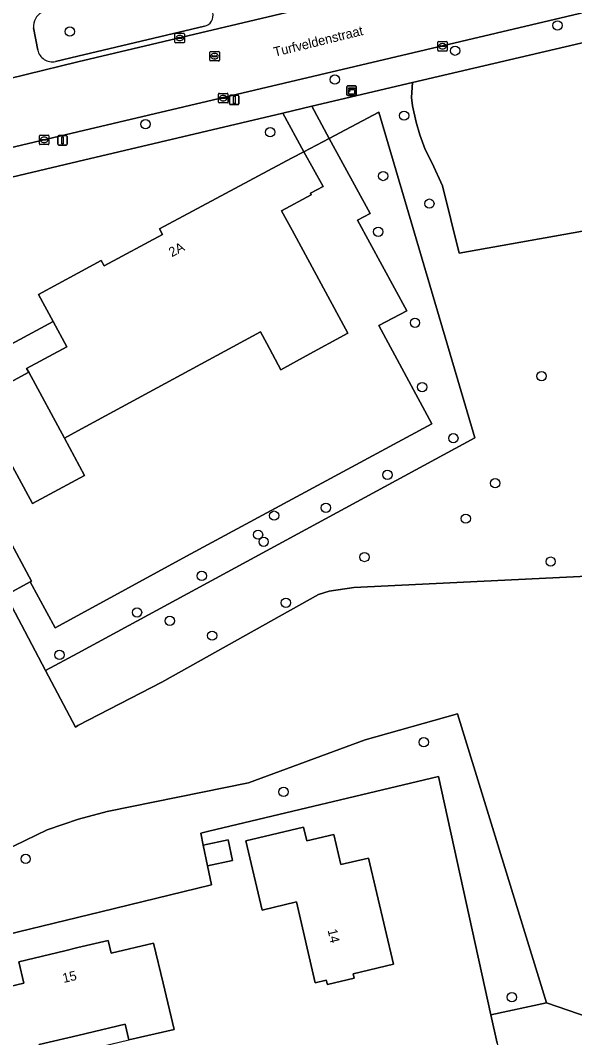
# Model space of a CAD drawing. Extents: x 162026 to 163502, y 387295 to 388169.
# Drawn here: x 162993.9 to 163052.4, y 387507.2 to 387614.5 of the extents above; entities that cross this region are included whole.
import ezdxf

# ---------------------------------------------------------------- set-up
doc = ezdxf.new("R2010")
doc.units = 0
for name, color, linetype in [('IMGEO_Boom', 7, 'Continuous'), ('IMGEO_Erf', 7, 'Continuous'), ('IMGEO_Groenvoorziening', 7, 'Continuous'), ('IMGEO_Hek', 7, 'Continuous'), ('IMGEO_Kast', 7, 'Continuous'), ('IMGEO_Kolk', 7, 'Continuous'), ('IMGEO_Lichtmast', 7, 'Continuous'), ('IMGEO_Loofbos', 7, 'Continuous'), ('IMGEO_Openbare_ruimte_label', 7, 'Continuous'), ('IMGEO_Pand', 7, 'Continuous'), ('IMGEO_Pand_nummerreeks', 7, 'Continuous'), ('IMGEO_Pand_overbouw', 7, 'Continuous'), ('IMGEO_Rijbaan_lokaal_open', 7, 'Continuous'), ('IMGEO_Rioolput', 7, 'Continuous'), ('IMGEO_Voetpad_open', 7, 'Continuous')]:
    doc.layers.add(name, color=color, linetype=linetype)

msp = doc.modelspace()

# ---------------------------------------------------------------- linework, layer by layer
at = {"layer": 'IMGEO_Boom'}
for centre in [(163050.61, 387613.96), (162999.15, 387613.31), (163039.8, 387611.29), (163027.11, 387608.25), (163034.42, 387604.44), (163007.13, 387603.54), (163020.29, 387602.69), (163032.21, 387598.07), (163037.09, 387595.16), (163031.69, 387592.19), (163035.57, 387582.59), (163048.93, 387576.96), (163036.33, 387575.81), (163039.62, 387570.41), (163032.66, 387566.55), (163044.03, 387565.67), (163020.71, 387562.25), (163026.17, 387563.08), (163040.93, 387561.93), (163019.01, 387560.24), (163019.6, 387559.49), (163030.24, 387557.88), (163049.89, 387557.4), (163013.07, 387555.89), (163021.95, 387553.06), (163006.24, 387552.04), (163009.69, 387551.15), (163014.17, 387549.59), (162998.06, 387547.56), (163036.5, 387538.35), (163021.7, 387533.11), (162994.49, 387526.04), (163045.8, 387511.45)]:
    msp.add_circle(centre, 0.489, dxfattribs=at)
at = {"layer": 'IMGEO_Erf'}
for points in [[(163044.23, 387506.6), (163043.57, 387509.58), (163038.05, 387534.74), (163013.82, 387528.96), (163012.96, 387528.76), (163013.22, 387527.5), (163015.86, 387528.06), (163016.33, 387525.86), (163013.69, 387525.3), (163014.11, 387523.29), (163002.41, 387520.46), (162988.77, 387517.15)], [(162990.01, 387511.92), (162994.28, 387512.93), (162993.75, 387515.2), (162998.61, 387516.35), (163000, 387516.68), (163003.18, 387517.43), (163003.5, 387516.09), (163007.99, 387517.15), (163008.99, 387512.93), (163010.14, 387508.06), (163005.38, 387506.94), (163004.98, 387508.6), (163000, 387507.42), (162995.92, 387506.46)]]:
    msp.add_lwpolyline(points, dxfattribs=at)
msp.add_lwpolyline([(163029.15, 387513.45), (163026.35, 387512.79), (163026.21, 387513.25), (163025.05, 387512.97), (163023.05, 387521.5), (163019.43, 387520.65), (163017.72, 387527.94), (163023.81, 387529.39), (163024.15, 387527.93), (163026.99, 387528.6), (163027.73, 387525.44), (163030.68, 387526.11), (163033.32, 387514.92), (163029.06, 387513.93)], close=True, dxfattribs=at)
at = {"layer": 'IMGEO_Groenvoorziening'}
for points in [[(162995.32, 387613.71), (162995.78, 387611.36)], [(162997.63, 387610.16), (163000, 387610.72), (163013.35, 387613.87)], [(163054.12, 387612.33), (163035.32, 387607.94), (163035.21, 387606.35), (163035.29, 387605.47), (163035.71, 387603.74), (163036.07, 387602.4), (163036.64, 387600.88), (163037.37, 387599.43), (163038.49, 387597.03), (163040.23, 387589.95), (163057.78, 387593.05), (163056.63, 387610.48)], [(163060.23, 387556.18), (163029.11, 387554.67), (163026.51, 387554.27), (163025.39, 387553.94), (163008.87, 387544.67), (163000, 387540.1), (162999.74, 387539.95), (162996.59, 387545.9), (162994.04, 387550.72), (162992.38, 387553.86), (162992.26, 387553.8), (162986.68, 387553.22), (162990.62, 387536.25), (162990.88, 387535.12), (162991.61, 387531.99), (162989.53, 387531.48), (162989.67, 387530.92), (162988.28, 387530.59)], [(162961.64, 387500.59), (162980.28, 387507.52), (162981.93, 387509.63), (162983.64, 387520.38), (162983.77, 387521.05), (162984.22, 387521.97), (162984.66, 387522.49), (162985.3, 387522.96), (162990.9, 387526.28), (162996.77, 387529.1), (163000.05, 387530.23), (163003.1, 387531.04), (163017.99, 387534.07), (163030.33, 387538.59), (163040.05, 387541.33), (163049.44, 387510.87), (163059.58, 387507.36)], [(162988.77, 387517.15), (163002.41, 387520.46), (163014.11, 387523.29), (163013.69, 387525.3), (163013.22, 387527.5), (163012.96, 387528.76), (163013.82, 387528.96), (163038.05, 387534.74), (163043.57, 387509.58), (163049.44, 387510.87), (163040.05, 387541.33), (163030.33, 387538.59), (163017.99, 387534.07), (163003.1, 387531.04), (163000.05, 387530.23), (162996.77, 387529.1), (162990.9, 387526.28)]]:
    msp.add_lwpolyline(points, dxfattribs=at)
for points in [[(163029.11, 387554.67), (163060.23, 387556.18), (163057.78, 387593.05), (163040.23, 387589.95), (163038.49, 387597.03), (163037.37, 387599.43), (163036.64, 387600.88), (163036.07, 387602.4), (163035.71, 387603.74), (163035.29, 387605.47), (163035.21, 387606.35), (163035.32, 387607.94), (163024.67, 387605.43), (163026.52, 387602.04), (163031.77, 387604.82), (163041.89, 387570.47), (163000, 387547.74), (162996.59, 387545.9), (162999.74, 387539.95), (163000, 387540.1), (163008.87, 387544.67), (163025.39, 387553.94), (163026.51, 387554.27)], [(163008.92, 387591.92), (163008.61, 387592.5), (163022.54, 387599.94), (163023.85, 387600.64), (163021.62, 387604.71), (163000, 387599.6), (162979.93, 387594.86), (162977.22, 387594.23), (162983.7, 387583.25), (162987.71, 387585.22), (162991.15, 387579.38), (162997.38, 387582.72), (162995.83, 387585.58), (163000, 387587.84), (163002.46, 387589.17), (163002.78, 387588.59)], [(163059.87, 387479.34), (163063.12, 387482.28), (163063.81, 387483.21), (163064.25, 387484.88), (163064.11, 387485.96), (163061.14, 387500), (163059.58, 387507.36), (163049.44, 387510.87), (163043.57, 387509.58), (163044.23, 387506.6), (163044.78, 387504.19), (163054.18, 387506.23), (163055.52, 387500), (163059.17, 387483.07)]]:
    msp.add_lwpolyline(points, close=True, dxfattribs=at)
for centre, radius, start, end in [((162996.99, 387613.85), 1.68, 117.842, 184.8041), ((163013.07, 387615.02), 1.19, 283.4014, 13.6294), ((162997.28, 387611.66), 1.54, 191.0512, 283.164)]:
    msp.add_arc(centre, radius, start, end, dxfattribs=at)
at = {"layer": 'IMGEO_Hek'}
for points in [[(163041.89, 387570.47), (163031.77, 387604.82), (163026.52, 387602.04)], [(163026.52, 387602.04), (163023.85, 387600.64)], [(163023.85, 387600.64), (163022.54, 387599.94)], [(163041.89, 387570.47), (163000, 387547.74), (162996.59, 387545.9)], [(162996.59, 387545.9), (162994.04, 387550.72), (162992.38, 387553.86)]]:
    msp.add_lwpolyline(points, dxfattribs=at)
at = {"layer": 'IMGEO_Kast'}
for p, q in [((163028.39, 387606.65), (163028.39, 387607.49)), ((163028.39, 387607.49), (163028.39, 387606.65)), ((163028.46, 387607.57), (163029.3, 387607.57)), ((163029.3, 387607.57), (163028.46, 387607.57)), ((163029.38, 387607.5), (163029.38, 387606.66)), ((163029.38, 387606.66), (163029.38, 387607.5)), ((163029.31, 387606.57), (163028.47, 387606.57)), ((163028.47, 387606.57), (163029.31, 387606.57))]:
    msp.add_line(p, q, dxfattribs=at)
for points in [[(163028.58, 387607.36), (163029.18, 387607.36), (163029.18, 387607.28), (163028.58, 387607.28), (163028.58, 387607.36)], [(163028.58, 387607.19), (163029.18, 387607.19), (163029.18, 387606.7), (163028.58, 387606.7), (163028.58, 387607.19)]]:
    msp.add_lwpolyline(points, dxfattribs=at)
msp.add_circle((163028.66, 387607.04), 0.0377, dxfattribs=at)
for centre, start, end in [((163028.46, 387607.49), 92.4484, 184.2845), ((163028.46, 387607.49), 92.4484, 184.2845), ((163029.31, 387607.49), 2.4484, 94.2845), ((163029.31, 387607.49), 2.4484, 94.2845), ((163028.46, 387606.65), 182.4484, 274.2845), ((163028.46, 387606.65), 182.4484, 274.2845), ((163029.31, 387606.65), 272.4484, 4.2845), ((163029.31, 387606.65), 272.4484, 4.2845)]:
    msp.add_arc(centre, 0.0779, start, end, dxfattribs=at)
at = {"layer": 'IMGEO_Kolk'}
for p, q in [((163010.24, 387612.2), (163010.24, 387613.05)), ((163010.32, 387613.13), (163011.17, 387613.13)), ((163011.17, 387612.13), (163010.32, 387612.13)), ((163010.5, 387612.62), (163010.5, 387612.63)), ((163010.54, 387612.67), (163010.94, 387612.67)), ((163010.94, 387612.58), (163010.54, 387612.58)), ((163010.73, 387612.91), (163010.75, 387612.91)), ((163010.75, 387612.35), (163010.73, 387612.35)), ((163010.98, 387612.63), (163010.98, 387612.62)), ((163011.24, 387613.05), (163011.24, 387612.2)), ((163037.97, 387611.34), (163037.97, 387612.19)), ((163038.05, 387612.27), (163038.9, 387612.27)), ((163038.97, 387612.19), (163038.97, 387611.34)), ((163038.9, 387611.26), (163038.05, 387611.26)), ((163038.23, 387611.76), (163038.23, 387611.77)), ((163038.67, 387611.72), (163038.27, 387611.72)), ((163038.28, 387611.81), (163038.67, 387611.81)), ((163038.46, 387612.04), (163038.49, 387612.04)), ((163038.48, 387611.49), (163038.46, 387611.49)), ((163038.72, 387611.77), (163038.72, 387611.76)), ((163014.9, 387606.79), (163015.75, 387606.79)), ((163014.83, 387605.87), (163014.83, 387606.72)), ((163015.75, 387605.79), (163014.9, 387605.79)), ((163015.08, 387606.29), (163015.08, 387606.3)), ((163015.52, 387606.25), (163015.12, 387606.25)), ((163015.13, 387606.34), (163015.52, 387606.34)), ((163015.31, 387606.57), (163015.34, 387606.57)), ((163015.34, 387606.01), (163015.31, 387606.01)), ((163015.57, 387606.3), (163015.57, 387606.29)), ((163015.83, 387606.72), (163015.83, 387605.87)), ((162995.94, 387601.46), (162995.94, 387602.31)), ((162996.01, 387602.39), (162996.87, 387602.39)), ((162996.87, 387601.39), (162996.01, 387601.39)), ((162996.2, 387601.88), (162996.2, 387601.89)), ((162996.24, 387601.93), (162996.64, 387601.93)), ((162996.63, 387601.84), (162996.24, 387601.84)), ((162996.45, 387601.61), (162996.42, 387601.61)), ((162996.43, 387602.17), (162996.45, 387602.17)), ((162996.68, 387601.89), (162996.68, 387601.88)), ((162996.94, 387602.31), (162996.94, 387601.46))]:
    msp.add_line(p, q, dxfattribs=at)
for points in [[(163010.24, 387612.2), (163010.24, 387613.05)], [(163010.32, 387613.13), (163011.17, 387613.13)], [(163011.17, 387612.13), (163010.32, 387612.13)], [(163011.24, 387613.05), (163011.24, 387612.2)], [(163037.97, 387611.34), (163037.97, 387612.19)], [(163038.05, 387612.27), (163038.9, 387612.27)], [(163038.97, 387612.19), (163038.97, 387611.34)], [(163038.9, 387611.26), (163038.05, 387611.26)], [(163014.9, 387606.79), (163015.75, 387606.79)], [(163014.83, 387605.87), (163014.83, 387606.72)], [(163015.75, 387605.79), (163014.9, 387605.79)], [(163015.83, 387606.72), (163015.83, 387605.87)], [(162995.94, 387601.46), (162995.94, 387602.31)], [(162996.01, 387602.39), (162996.87, 387602.39)], [(162996.87, 387601.39), (162996.01, 387601.39)], [(162996.94, 387602.31), (162996.94, 387601.46)]]:
    msp.add_lwpolyline(points, dxfattribs=at)
for centre, radius, start, end in [((163010.32, 387613.05), 0.0765, 91.552, 178.448), ((163010.32, 387613.05), 0.0765, 91.552, 178.448), ((163010.32, 387612.2), 0.0765, 181.552, 268.448), ((163010.32, 387612.2), 0.0765, 181.552, 268.448), ((163010.54, 387612.63), 0.0403, 85.8775, 175.7526), ((163010.54, 387612.62), 0.0366, 178.938, 274.7102), ((163010.95, 387612.63), 0.0386, 1.7309, 96.639), ((163010.94, 387612.63), 0.043, 264.8664, 352.4533), ((163011.17, 387613.05), 0.0765, 1.552, 88.448), ((163011.17, 387613.05), 0.0765, 1.552, 88.448), ((163011.17, 387612.2), 0.0765, 271.552, 358.448), ((163011.17, 387612.2), 0.0765, 271.552, 358.448), ((163038.05, 387612.19), 0.0765, 91.552, 178.448), ((163038.05, 387612.19), 0.0765, 91.552, 178.448), ((163038.9, 387612.19), 0.0765, 1.552, 88.448), ((163038.9, 387612.19), 0.0765, 1.552, 88.448), ((163038.05, 387611.34), 0.0765, 181.552, 268.448), ((163038.05, 387611.34), 0.0765, 181.552, 268.448), ((163038.27, 387611.77), 0.0403, 85.8775, 175.7526), ((163038.27, 387611.76), 0.0366, 178.938, 274.7102), ((163038.68, 387611.77), 0.0386, 1.7309, 96.639), ((163038.67, 387611.76), 0.043, 264.8664, 352.4533), ((163038.9, 387611.34), 0.0765, 271.552, 358.448), ((163038.9, 387611.34), 0.0765, 271.552, 358.448), ((163014.9, 387606.72), 0.0765, 91.552, 178.448), ((163014.9, 387606.72), 0.0765, 91.552, 178.448), ((163015.75, 387606.72), 0.0765, 1.552, 88.448), ((163015.75, 387606.72), 0.0765, 1.552, 88.448), ((163014.9, 387605.87), 0.0765, 181.552, 268.448), ((163014.9, 387605.87), 0.0765, 181.552, 268.448), ((163015.12, 387606.3), 0.0403, 85.8775, 175.7526), ((163015.12, 387606.29), 0.0366, 178.938, 274.7102), ((163015.53, 387606.3), 0.0386, 1.7309, 96.639), ((163015.53, 387606.29), 0.043, 264.8664, 352.4533), ((163015.75, 387605.87), 0.0765, 271.552, 358.448), ((163015.75, 387605.87), 0.0765, 271.552, 358.448), ((162996.01, 387602.31), 0.0765, 91.552, 178.448), ((162996.01, 387602.31), 0.0765, 91.552, 178.448), ((162996.01, 387601.46), 0.0765, 181.552, 268.448), ((162996.01, 387601.46), 0.0765, 181.552, 268.448), ((162996.24, 387601.89), 0.0403, 85.8775, 175.7526), ((162996.23, 387601.88), 0.0366, 178.938, 274.7102), ((162996.64, 387601.89), 0.043, 264.8664, 352.4533), ((162996.64, 387601.89), 0.0386, 1.7309, 96.639), ((162996.86, 387602.31), 0.0765, 1.552, 88.448), ((162996.86, 387602.31), 0.0765, 1.552, 88.448), ((162996.86, 387601.46), 0.0765, 271.552, 358.448), ((162996.86, 387601.46), 0.0765, 271.552, 358.448)]:
    msp.add_arc(centre, radius, start, end, dxfattribs=at)
for centre, major_axis, ratio, start_param, end_param in [((163010.73, 387612.63), (-0.387, 0.002), 0.722429, 4.712389, 7.853982), ((163010.75, 387612.63), (-0.39, 0.002), 0.717154, 1.570796, 4.712389), ((163038.46, 387611.76), (-0.387, 0.002), 0.722429, 4.712389, 7.853982), ((163038.48, 387611.76), (-0.39, 0.002), 0.717154, 1.570796, 4.712389), ((163015.31, 387606.29), (-0.387, 0.002), 0.722429, 4.712389, 7.853982), ((163015.34, 387606.29), (-0.39, 0.002), 0.717154, 1.570796, 4.712389), ((162996.43, 387601.89), (-0.387, 0.002), 0.722429, 4.712389, 7.853982), ((162996.45, 387601.89), (-0.39, 0.002), 0.717154, 1.570796, 4.712389)]:
    msp.add_ellipse(centre, major_axis=major_axis, ratio=ratio, start_param=start_param, end_param=end_param, dxfattribs=at)
at = {"layer": 'IMGEO_Lichtmast'}
for p, q in [((163016.01, 387605.7), (163016.01, 387606.5)), ((163016.01, 387606.5), (163016.01, 387605.7)), ((163016.11, 387606.6), (163016.89, 387606.6)), ((163016.89, 387606.6), (163016.11, 387606.6)), ((163016.99, 387606.5), (163016.99, 387605.7)), ((163016.99, 387605.7), (163016.99, 387606.5)), ((163016.89, 387605.6), (163016.11, 387605.6)), ((163016.11, 387605.6), (163016.89, 387605.6)), ((162997.88, 387601.44), (162997.88, 387602.24)), ((162997.88, 387602.24), (162997.88, 387601.44)), ((162997.98, 387602.34), (162998.77, 387602.34)), ((162998.77, 387602.34), (162997.98, 387602.34)), ((162998.87, 387602.24), (162998.87, 387601.44)), ((162998.87, 387601.44), (162998.87, 387602.24)), ((162998.77, 387601.34), (162997.98, 387601.34)), ((162997.98, 387601.34), (162998.77, 387601.34))]:
    msp.add_line(p, q, dxfattribs=at)
for points in [[(163016.43, 387606.48), (163016.58, 387606.48), (163016.58, 387605.73), (163016.43, 387605.73), (163016.43, 387606.48)], [(162998.3, 387602.21), (162998.45, 387602.21), (162998.45, 387601.46), (162998.3, 387601.46), (162998.3, 387602.21)]]:
    msp.add_lwpolyline(points, dxfattribs=at)
for centre, start, end in [((163016.11, 387606.5), 90, 180), ((163016.11, 387606.5), 90, 180), ((163016.11, 387605.7), 180, 270), ((163016.11, 387605.7), 180, 270), ((163016.89, 387606.5), 0, 90), ((163016.89, 387606.5), 360, 90), ((163016.89, 387605.7), 270, 0), ((163016.89, 387605.7), 270, 0), ((162997.98, 387602.24), 90, 180), ((162997.98, 387602.24), 90, 180), ((162997.98, 387601.44), 180, 270), ((162997.98, 387601.44), 180, 270), ((162998.77, 387602.24), 0, 90), ((162998.77, 387602.24), 360, 90), ((162998.77, 387601.44), 270, 0), ((162998.77, 387601.44), 270, 0)]:
    msp.add_arc(centre, 0.1, start, end, dxfattribs=at)
at = {"layer": 'IMGEO_Loofbos'}
msp.add_lwpolyline([(162994.04, 387550.72), (162996.59, 387545.9), (163000, 387547.74), (163041.89, 387570.47), (163031.77, 387604.82), (163026.52, 387602.04), (163030.85, 387594.11), (163029.51, 387593.41), (163034.7, 387583.85), (163031.77, 387582.32), (163037.33, 387571.95), (163011.47, 387557.96), (163000, 387551.72), (162997.6, 387550.42), (162994.96, 387555.28), (162992.38, 387553.86)], close=True, dxfattribs=at)
at = {"layer": 'IMGEO_Pand'}
for points in [[(163022.6, 387592.35), (163021.49, 387594.4), (163024.62, 387596.1), (163024.53, 387596.27), (163025.87, 387596.97), (163023.85, 387600.64), (163022.54, 387599.94), (163008.61, 387592.5), (163008.92, 387591.92), (163002.78, 387588.59), (163002.46, 387589.17), (163000, 387587.84), (162995.83, 387585.58), (162997.38, 387582.72), (162998.82, 387580.07), (162994.59, 387577.77), (162994.81, 387577.37), (162998.58, 387570.42), (163000, 387571.19), (163019.26, 387581.63), (163019.92, 387580.4), (163021.42, 387577.64), (163024.1, 387579.09), (163028.49, 387581.48)], [(162994.81, 387577.37), (162989.31, 387574.39), (162995.2, 387563.53), (163000.71, 387566.48), (162998.58, 387570.42)], [(162992.26, 387553.8), (162992.38, 387553.86), (162994.96, 387555.28), (162995.09, 387555.35), (162991.65, 387561.69), (162988.8, 387560.11)], [(163029.15, 387513.45), (163029.06, 387513.93), (163033.32, 387514.92), (163030.68, 387526.11), (163027.73, 387525.44), (163026.99, 387528.6), (163024.15, 387527.93), (163023.81, 387529.39), (163017.72, 387527.94), (163019.43, 387520.65), (163023.05, 387521.5), (163025.05, 387512.97), (163026.21, 387513.25), (163026.35, 387512.79)], [(163013.22, 387527.5), (163013.69, 387525.3), (163016.33, 387525.86), (163015.86, 387528.06)], [(162992.14, 387502.92), (162996.51, 387503.95), (162996.31, 387504.79), (162995.92, 387506.46), (163000, 387507.42), (163004.98, 387508.6), (163005.38, 387506.94), (163010.14, 387508.06), (163008.99, 387512.93), (163007.99, 387517.15), (163003.5, 387516.09), (163003.18, 387517.43), (163000, 387516.68), (162998.61, 387516.35), (162993.75, 387515.2), (162994.28, 387512.93), (162990.01, 387511.92)]]:
    msp.add_lwpolyline(points, close=True, dxfattribs=at)
at = {"layer": 'IMGEO_Pand_overbouw'}
msp.add_lwpolyline([(163005.38, 387506.94), (163004.98, 387508.6), (163000, 387507.42), (162995.92, 387506.46), (162996.31, 387504.79)], close=True, dxfattribs=at)
at = {"layer": 'IMGEO_Rijbaan_lokaal_open'}
for points in [[(162975.57, 387596.97), (163000, 387602.72), (163084.55, 387622.71)], [(163048.5, 387621.61), (163000, 387610.11), (162972.68, 387603.42)]]:
    msp.add_lwpolyline(points, dxfattribs=at)
at = {"layer": 'IMGEO_Rioolput'}
for p, q in [((163013.93, 387610.28), (163013.93, 387611.13)), ((163014, 387611.21), (163014.85, 387611.21)), ((163014.93, 387611.13), (163014.93, 387610.28)), ((163014.85, 387610.21), (163014, 387610.21)), ((163014.18, 387610.7), (163014.18, 387610.71)), ((163014.62, 387610.66), (163014.22, 387610.66)), ((163014.23, 387610.75), (163014.62, 387610.75)), ((163014.41, 387610.99), (163014.44, 387610.99)), ((163014.44, 387610.43), (163014.41, 387610.43)), ((163014.67, 387610.71), (163014.67, 387610.7))]:
    msp.add_line(p, q, dxfattribs=at)
for points in [[(163013.93, 387610.28), (163013.93, 387611.13)], [(163014, 387611.21), (163014.85, 387611.21)], [(163014.93, 387611.13), (163014.93, 387610.28)], [(163014.85, 387610.21), (163014, 387610.21)]]:
    msp.add_lwpolyline(points, dxfattribs=at)
for centre, radius, start, end in [((163014, 387611.13), 0.0765, 91.552, 178.448), ((163014, 387611.13), 0.0765, 91.552, 178.448), ((163014.85, 387611.13), 0.0765, 1.552, 88.448), ((163014.85, 387611.13), 0.0765, 1.552, 88.448), ((163014, 387610.28), 0.0765, 181.552, 268.448), ((163014, 387610.28), 0.0765, 181.552, 268.448), ((163014.22, 387610.71), 0.0403, 85.8775, 175.7526), ((163014.22, 387610.7), 0.0366, 178.938, 274.7102), ((163014.63, 387610.71), 0.0386, 1.7309, 96.639), ((163014.63, 387610.71), 0.043, 264.8664, 352.4533), ((163014.85, 387610.28), 0.0765, 271.552, 358.448), ((163014.85, 387610.28), 0.0765, 271.552, 358.448)]:
    msp.add_arc(centre, radius, start, end, dxfattribs=at)
for centre, major_axis, ratio, start_param, end_param in [((163014.41, 387610.71), (-0.387, 0.002), 0.722429, 4.712389, 7.853982), ((163014.44, 387610.71), (-0.39, 0.002), 0.717154, 1.570796, 4.712389)]:
    msp.add_ellipse(centre, major_axis=major_axis, ratio=ratio, start_param=start_param, end_param=end_param, dxfattribs=at)
at = {"layer": 'IMGEO_Voetpad_open'}
for points in [[(163084.55, 387622.71), (163000, 387602.72), (162975.57, 387596.97)], [(163000, 387610.11), (163048.5, 387621.61)], [(163000, 387599.6), (163021.62, 387604.71), (163024.67, 387605.43), (163035.32, 387607.94), (163054.12, 387612.33), (163060.84, 387614.02), (163085.26, 387619.78)], [(162969.83, 387613.37), (162966.31, 387612.73), (162966.07, 387605.23), (162963.06, 387604.35), (162963.15, 387600.99), (162968.22, 387602.78), (162968.39, 387602.3), (162970.84, 387602.96), (162972.68, 387603.42), (163000, 387610.11)], [(162995.78, 387611.36), (162995.32, 387613.71)], [(163013.35, 387613.87), (163000, 387610.72), (162997.63, 387610.16)], [(162991.65, 387561.69), (162995.09, 387555.35), (162994.96, 387555.28), (162997.6, 387550.42), (163000, 387551.72), (163011.47, 387557.96), (163037.33, 387571.95), (163031.77, 387582.32), (163034.7, 387583.85), (163029.51, 387593.41), (163030.85, 387594.11), (163026.52, 387602.04), (163023.85, 387600.64), (163025.87, 387596.97), (163024.53, 387596.27), (163024.62, 387596.1), (163021.49, 387594.4), (163022.6, 387592.35), (163028.49, 387581.48), (163024.1, 387579.09), (163021.42, 387577.64), (163019.92, 387580.4), (163019.26, 387581.63), (163000, 387571.19), (162998.58, 387570.42), (163000.71, 387566.48), (162995.2, 387563.53), (162989.31, 387574.39), (162994.81, 387577.37), (162994.59, 387577.77), (162998.82, 387580.07), (162997.38, 387582.72), (162991.15, 387579.38)], [(162971.16, 387592.69), (162971.33, 387592.74), (162972.87, 387593.16), (162974.97, 387593.7), (162977.22, 387594.23), (162979.93, 387594.86), (163000, 387599.6)]]:
    msp.add_lwpolyline(points, dxfattribs=at)
msp.add_lwpolyline([(163023.85, 387600.64), (163026.52, 387602.04), (163024.67, 387605.43), (163021.62, 387604.71)], close=True, dxfattribs=at)
for centre, radius, start, end in [((162996.99, 387613.85), 1.68, 117.842, 184.8041), ((163013.07, 387615.02), 1.19, 283.4014, 13.6294), ((162997.28, 387611.66), 1.54, 191.0512, 283.164)]:
    msp.add_arc(centre, radius, start, end, dxfattribs=at)

# ---------------------------------------------------------------- texts
at = {"layer": 'IMGEO_Openbare_ruimte_label'}
msp.add_text('Turfveldenstraat', height=1, rotation=13.8278, dxfattribs=at).set_placement((163020.78, 387610.65))
at = {"layer": 'IMGEO_Pand_nummerreeks'}
for s, rotation, p in [('2A', 28.1551, (163009.91, 387589.5)), ('14', 283.2042, (163026.34, 387518.53)), ('15', 13.3109, (162998.5, 387512.95))]:
    msp.add_text(s, height=1, rotation=rotation, dxfattribs=at).set_placement(p)

doc.saveas('drawing.dxf')
